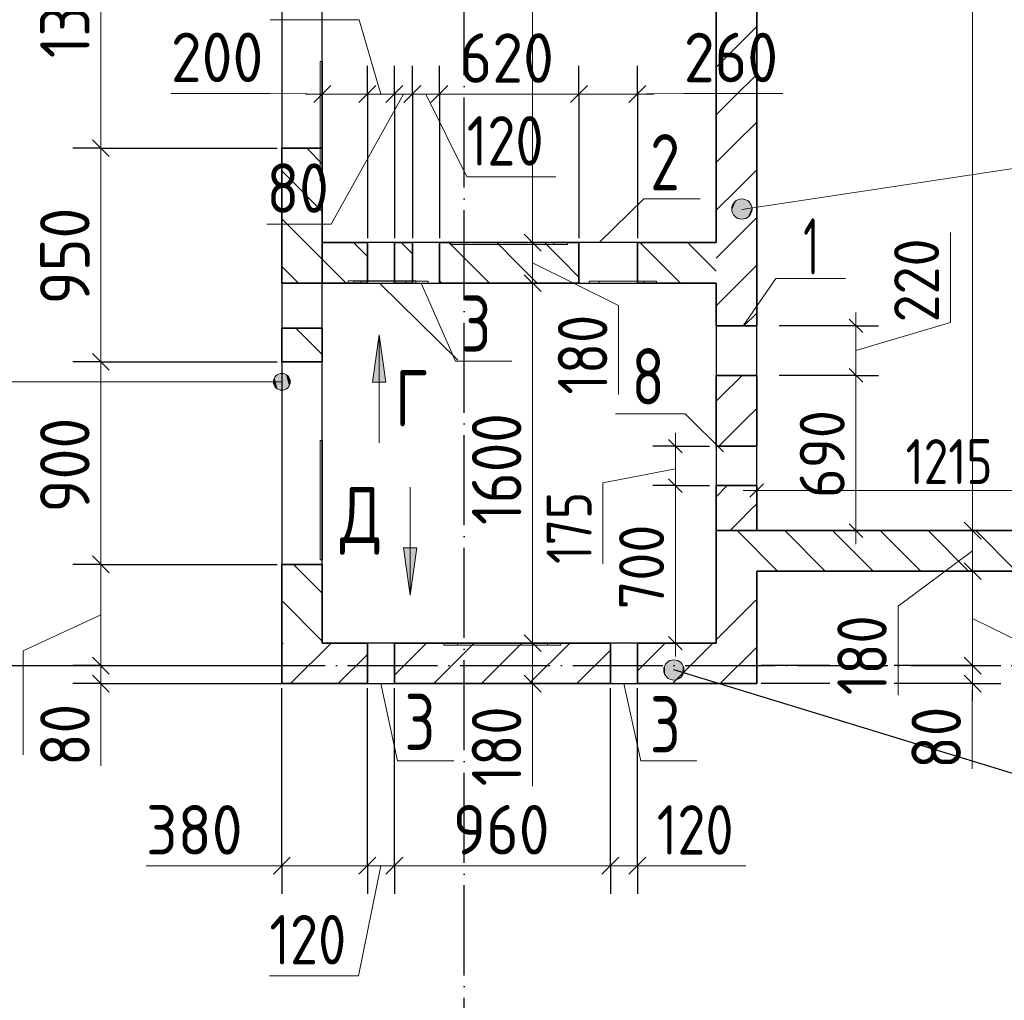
# Model space of a CAD drawing. Header units: millimetres. Extents: x -49773 to 2322955, y -3321 to 58485.
# Tile 360 of 580: x 1345240 to 1349615, y 29747 to 34105. Entities that reach past the tile are written whole.
import ezdxf

# ---------------------------------------------------------------- set-up
doc = ezdxf.new("R2010")
doc.units = ezdxf.units.MM
doc.linetypes.add('______11', pattern=[500, 400, -50, 0, -50])
doc.linetypes.add('______5', pattern=[1100, 800, -100, 100, -100])
for name, color, linetype, lineweight in [('Standard', 7, 'Continuous', 25), ('Высотная отметка (окна)', 7, 'Continuous', 13), ('Высотная отметки_ общее', 7, 'Continuous', 13), ('Макрос окна_ общее', 7, 'Continuous', 13), ('Ограждение_ 2D надпись', 7, 'Continuous', 13), ('Размерная линия_ общее', 7, 'Continuous', 13), ('Размерная линия_ общее_1', 7, 'Continuous', 13), ('Стена_ общее', 7, 'Continuous', 35), ('Стена_ Сборный элемент', 7, 'Continuous', 35), ('тонкая', 7, 'Continuous', 25), ('Фундамент (1)', 7, 'Continuous', 35)]:
    doc.layers.add(name, color=color, linetype=linetype, lineweight=lineweight)
doc.layers.add('Осевая линия_ общее', color=7, linetype='______5', lineweight=13, true_color=0xa0a0a0)
doc.styles.add('ISOCPEUR', font='txt')

msp = doc.modelspace()

# ---------------------------------------------------------------- hatches: boundary and pattern name
at = {"layer": 'Высотная отметка (окна)', "linetype": 'Continuous', "lineweight": 13, "transparency": 33554687}
for points in [[(1346372.5, 32477), (1346372.5, 32514.5), (1346367.3, 32495.8)], [(1346386, 32463.5), (1346386, 32528), (1346372.5, 32514.5)], [(1346386, 32463.5), (1346372.5, 32514.5), (1346372.5, 32477)], [(1346404.8, 32458.3), (1346404.8, 32533.3), (1346386, 32528)], [(1346404.8, 32458.3), (1346386, 32528), (1346386, 32463.5)], [(1346423.5, 32463.5), (1346423.5, 32528), (1346404.8, 32533.3)], [(1346423.5, 32463.5), (1346404.8, 32533.3), (1346404.8, 32458.3)], [(1346437, 32477), (1346437, 32514.5), (1346423.5, 32528)], [(1346437, 32477), (1346423.5, 32528), (1346423.5, 32463.5)], [(1346437, 32514.5), (1346437, 32477), (1346442.3, 32495.8)]]:
    msp.add_hatch(color=7, dxfattribs=at).paths.add_polyline_path(points)
at = {"layer": 'Высотная отметки_ общее', "linetype": 'Continuous', "lineweight": 13, "transparency": 33554687}
for points in [[(1348404.5, 33259), (1348422.9, 33300.1), (1348407.9, 33282.1)], [(1348422.9, 33300.1), (1348404.5, 33259), (1348412.6, 33237.6)], [(1348422.9, 33300.1), (1348412.6, 33237.6), (1348444.3, 33308.2)], [(1348444.3, 33308.2), (1348412.6, 33237.6), (1348430.5, 33222.7)], [(1348444.3, 33308.2), (1348430.5, 33222.7), (1348467.4, 33304.8)], [(1348467.4, 33304.8), (1348430.5, 33222.7), (1348453.7, 33219.2)], [(1348467.4, 33304.8), (1348453.7, 33219.2), (1348485.3, 33289.8)], [(1348485.3, 33289.8), (1348453.7, 33219.2), (1348475.1, 33227.3)], [(1348485.3, 33289.8), (1348475.1, 33227.3), (1348493.5, 33268.4)], [(1348493.5, 33268.4), (1348475.1, 33227.3), (1348490, 33245.3)], [(1348108, 31192.6), (1348108, 31237.6), (1348101.7, 31215.1)], [(1348108, 31237.6), (1348124.2, 31176.4), (1348124.2, 31253.8)], [(1348108, 31237.6), (1348108, 31192.6), (1348124.2, 31176.4)], [(1348124.2, 31253.8), (1348146.7, 31170.1), (1348146.7, 31260.1)], [(1348124.2, 31253.8), (1348124.2, 31176.4), (1348146.7, 31170.1)], [(1348146.7, 31260.1), (1348146.7, 31170.1), (1348169.2, 31176.4)], [(1348146.7, 31260.1), (1348169.2, 31176.4), (1348169.2, 31253.8)], [(1348169.2, 31253.8), (1348169.2, 31176.4), (1348185.4, 31192.6)], [(1348169.2, 31253.8), (1348185.4, 31192.6), (1348185.4, 31237.6)], [(1348185.4, 31237.6), (1348185.4, 31192.6), (1348191.7, 31215.1)]]:
    msp.add_hatch(color=7, dxfattribs=at).paths.add_polyline_path(points)
at = {"layer": 'Осевая линия_ общее', "linetype": 'Continuous', "lineweight": 13, "transparency": 33554687}
for points in [[(1346867.5, 32494.3), (1346837.5, 32704.3), (1346807.5, 32494.3)], [(1346944.8, 31758.1), (1346974.9, 31548.1), (1347004.9, 31758.1)]]:
    msp.add_hatch(color=7, dxfattribs=at).paths.add_polyline_path(points)

# ---------------------------------------------------------------- linework, layer by layer
at = {"layer": 'Standard', "color": 7, "linetype": 'Continuous', "lineweight": 25, "transparency": 33554687}
for p, q in [((1346404.8, 32584.5), (1346404.8, 31684.5)), ((1346584.8, 31684.5), (1346584.8, 32584.5))]:
    msp.add_line(p, q, dxfattribs=at)
at = {"layer": 'Высотная отметка (окна)', "color": 7, "linetype": 'Continuous', "lineweight": 13, "transparency": 33554687}
for p, q in [((1346404.8, 32533.3), (1346404.8, 32533.3)), ((1346404.8, 32495.8), (1342758.1, 32495.8)), ((1346367.3, 32495.8), (1346367.3, 32495.8)), ((1346442.3, 32495.8), (1346442.3, 32495.8)), ((1346404.8, 32458.3), (1346404.8, 32458.3))]:
    msp.add_line(p, q, dxfattribs=at)
msp.add_circle((1346404.8, 32495.8), 37.5, dxfattribs=at)
at = {"layer": 'Высотная отметки_ общее', "color": 7, "linetype": 'Continuous', "lineweight": 13, "transparency": 33554687}
for p, q in [((1348467.4, 33304.8), (1348467.4, 33304.8)), ((1348407.9, 33282.1), (1348407.9, 33282.1)), ((1348430.5, 33222.7), (1348430.5, 33222.7)), ((1348490, 33245.3), (1348490, 33245.3)), ((1348146.7, 31260.1), (1348146.7, 31260.1)), ((1348101.7, 31215.1), (1348101.7, 31215.1)), ((1348191.7, 31215.1), (1348191.7, 31215.1)), ((1348146.7, 31170.1), (1348146.7, 31170.1))]:
    msp.add_line(p, q, dxfattribs=at)
msp.add_lwpolyline([(1348449, 33262), (1352313.3, 33844.9), (1354581.5, 33844.9)], dxfattribs=at)
for centre in [(1348449, 33263.7), (1348146.7, 31215.1)]:
    msp.add_circle(centre, 45, dxfattribs=at)
at = {"layer": 'Макрос окна_ общее', "color": 7, "linetype": 'Continuous', "lineweight": -3, "transparency": 33554687}
for p, q in [((1346904.8, 33114.5), (1346784.8, 33114.5)), ((1347104.8, 33114.5), (1346984.8, 33114.5)), ((1347984.8, 33114.5), (1347724.8, 33114.5)), ((1346404.8, 32934.5), (1346404.8, 32884.5)), ((1346404.8, 32934.5), (1346404.8, 32884.5)), ((1346584.8, 32734.5), (1346584.8, 32934.5)), ((1346584.8, 32884.5), (1346584.8, 32934.5)), ((1346784.8, 32934.5), (1346904.8, 32934.5)), ((1346984.8, 32934.5), (1347104.8, 32934.5)), ((1347724.8, 32934.5), (1347984.8, 32934.5)), ((1346404.8, 32884.5), (1346404.8, 32734.5)), ((1348334.8, 32744.5), (1348334.8, 32524.5)), ((1348514.8, 32524.5), (1348514.8, 32744.5)), ((1348334.8, 32209.5), (1348334.8, 32034.5)), ((1348514.8, 32034.5), (1348514.8, 32209.5)), ((1346904.8, 31334.5), (1346784.8, 31334.5)), ((1347984.8, 31334.5), (1347864.8, 31334.5)), ((1346784.8, 31154.5), (1346904.8, 31154.5)), ((1347864.8, 31154.5), (1347984.8, 31154.5))]:
    msp.add_line(p, q, dxfattribs=at)
at = {"layer": 'Ограждение_ 2D надпись', "color": 7, "linetype": 'Continuous', "lineweight": 13, "transparency": 33554687}
msp.add_line((1346840.2, 32933.5), (1347187, 32592.4), dxfattribs=at)
for points in [[(1347814.8, 33114.5), (1348014, 33309.7), (1348264, 33309.7)], [(1347023.9, 32934.5), (1347176.3, 32586.9), (1347426.2, 32586.9)], [(1346844.8, 31154.5), (1346919.4, 30811.2), (1347169.4, 30811.2)], [(1347924.8, 31154.5), (1347999.4, 30811.2), (1348249.4, 30811.2)]]:
    msp.add_lwpolyline(points, dxfattribs=at)
at = {"layer": 'Осевая линия_ общее', "color": 253, "linetype": '______11', "lineweight": -3, "true_color": 0xa0a0a0, "transparency": 33554687}
for p, q in [((1347214.8, 21356.3), (1347214.8, 38034.5)), ((1334694.8, 31234.5), (1381774.8, 31234.5))]:
    msp.add_line(p, q, dxfattribs=at)
at = {"layer": 'Осевая линия_ общее', "color": 7, "linetype": 'Continuous', "lineweight": 13, "transparency": 33554687}
for p, q in [((1346837.5, 32704.3), (1346807.5, 32494.3)), ((1346837.5, 32224.3), (1346837.5, 32704.3)), ((1346837.5, 32704.3), (1346837.5, 32704.3)), ((1346837.5, 32704.3), (1346837.5, 32704.3)), ((1346837.5, 32704.3), (1346837.5, 32704.3)), ((1346867.5, 32494.3), (1346837.5, 32704.3)), ((1346807.5, 32494.3), (1346867.5, 32494.3)), ((1346837.5, 32494.3), (1346837.5, 32479.3)), ((1346974.9, 32028.1), (1346974.9, 31548.1)), ((1346974.9, 31758.1), (1346974.9, 31773.1)), ((1347004.9, 31758.1), (1346944.8, 31758.1)), ((1346944.8, 31758.1), (1346974.9, 31548.1)), ((1346974.9, 31548.1), (1347004.9, 31758.1)), ((1346974.9, 31548.1), (1346974.9, 31548.1)), ((1346974.9, 31548.1), (1346974.9, 31548.1)), ((1346974.9, 31548.1), (1346974.9, 31548.1))]:
    msp.add_line(p, q, dxfattribs=at)
for points in [[(1348455.3, 32744.5), (1348599.4, 32954.4), (1348909.4, 32954.4)], [(1348366.8, 32184.5), (1348197.1, 32354.2), (1347887.1, 32354.2)]]:
    msp.add_lwpolyline(points, dxfattribs=at)
at = {"layer": 'Размерная линия_ общее', "color": 7, "linetype": 'Continuous', "lineweight": 13, "transparency": 33554687}
for p, q in [((1349474.3, 31834.5), (1349474.3, 36734.5)), ((1347519.3, 33114.5), (1347519.3, 35774.5)), ((1345600.8, 33534.5), (1345600.8, 34884.5)), ((1346749.2, 34103.9), (1346353.2, 34103.9)), ((1346844.8, 33774.9), (1346749.2, 34103.9)), ((1346351.8, 33777.9), (1345911.8, 33777.9)), ((1346684.8, 33774.9), (1346351.8, 33777.9)), ((1346584.8, 33774.9), (1346509.8, 33774.9)), ((1346584.8, 33774.9), (1346784.8, 33774.9)), ((1346944.8, 33774.9), (1346623.7, 33196.7)), ((1346784.8, 33774.9), (1346904.8, 33774.9)), ((1346904.8, 33774.9), (1346984.8, 33774.9)), ((1346984.8, 33774.9), (1347104.8, 33774.9)), ((1347044.8, 33774.9), (1347226.7, 33406.6)), ((1347104.8, 33774.9), (1347724.8, 33774.9)), ((1347724.8, 33774.9), (1347984.8, 33774.9)), ((1347854.8, 33774.9), (1348191, 33777.2)), ((1347984.8, 33774.9), (1348059.8, 33774.9)), ((1348191, 33777.2), (1348631, 33777.2)), ((1345600.8, 32584.5), (1345600.8, 33534.5)), ((1347226.7, 33406.6), (1347622.7, 33406.6)), ((1346623.7, 33196.7), (1346337.7, 33196.7)), ((1347519.3, 32934.5), (1347519.3, 33114.5)), ((1347519.3, 33024.5), (1347901.5, 32835.2)), ((1347519.3, 31334.5), (1347519.3, 32934.5)), ((1347901.5, 32835.2), (1347901.5, 32439.2)), ((1345600.8, 31684.5), (1345600.8, 32584.5)), ((1349474.3, 31654.5), (1349474.3, 31834.5)), ((1349474.3, 31744.5), (1349143, 31499.3)), ((1345600.8, 31234.5), (1345600.8, 31684.5)), ((1349474.3, 31234.5), (1349474.3, 31654.5)), ((1349143, 31499.3), (1349143, 31103.3)), ((1345600.8, 31459.5), (1345256.1, 31300.6)), ((1349474.3, 31444.5), (1349904.6, 31231.6)), ((1347519.3, 31154.5), (1347519.3, 31334.5)), ((1345256.1, 31300.6), (1345256.1, 30838.6)), ((1347519.3, 31244.5), (1347519.1, 31094.2)), ((1345600.8, 31154.5), (1345600.8, 31234.5)), ((1345600.8, 31194.5), (1345601.4, 31074.6)), ((1349474.3, 31194.5), (1349472.6, 31062.1)), ((1349474.3, 31154.5), (1349474.3, 31234.5)), ((1345600.8, 31154.5), (1345600.8, 31079.5)), ((1347519.3, 31154.5), (1347519.3, 31079.5)), ((1349474.3, 31154.5), (1349474.3, 31079.5)), ((1345601.4, 31074.6), (1345601.4, 30788.6)), ((1347519.1, 31094.2), (1347519.1, 30698.2)), ((1349472.6, 31062.1), (1349472.6, 30776.1)), ((1346241.4, 30344.6), (1345801.4, 30344.6)), ((1346594.8, 30345.1), (1346241.4, 30344.6)), ((1346404.8, 30345.1), (1346329.8, 30345.1)), ((1346404.8, 30345.1), (1346784.8, 30345.1)), ((1346844.8, 30345.1), (1346745.8, 29856.3)), ((1346784.8, 30345.1), (1346904.8, 30345.1)), ((1346904.8, 30345.1), (1347864.8, 30345.1)), ((1347864.8, 30345.1), (1347984.8, 30345.1)), ((1347924.8, 30345.1), (1348070.9, 30344.4)), ((1347984.8, 30345.1), (1348059.8, 30345.1)), ((1348070.9, 30344.4), (1348466.9, 30344.4)), ((1346745.8, 29856.3), (1346349.8, 29856.3))]:
    msp.add_line(p, q, dxfattribs=at)
at = {"layer": 'Размерная линия_ общее', "color": 253, "linetype": 'Continuous', "lineweight": -3, "true_color": 0xa0a0a0, "transparency": 33554687}
for p, q in [((1346584.8, 33774.9), (1346584.8, 33899.8)), ((1346784.8, 33774.9), (1346784.8, 33899.8)), ((1346904.8, 33774.9), (1346904.8, 33899.8)), ((1346984.8, 33774.9), (1346984.8, 33899.8)), ((1347104.8, 33774.9), (1347104.8, 33899.8)), ((1347724.8, 33774.9), (1347724.8, 33899.8)), ((1347984.8, 33774.9), (1347984.8, 33899.8)), ((1346584.8, 33774.9), (1346584.8, 33649.8)), ((1346784.8, 33774.9), (1346784.8, 33649.8)), ((1346904.8, 33774.9), (1346904.8, 33649.8)), ((1346984.8, 33774.9), (1346984.8, 33649.8)), ((1347104.8, 33774.9), (1347104.8, 33649.8)), ((1347724.8, 33774.9), (1347724.8, 33649.8)), ((1347724.8, 33774.9), (1347724.8, 33134.5)), ((1347984.8, 33774.9), (1347984.8, 33649.8)), ((1347984.8, 33774.9), (1347984.8, 33134.5)), ((1345600.8, 33534.5), (1345475.8, 33534.5)), ((1345600.8, 33534.5), (1345725.8, 33534.5)), ((1345600.8, 33534.5), (1346384.8, 33534.5)), ((1346584.8, 33213.7), (1346584.8, 33134.5)), ((1347519.3, 33114.5), (1347394.3, 33114.5)), ((1347519.3, 33114.5), (1347515.2, 33114.5)), ((1347519.3, 33114.5), (1347644.3, 33114.5)), ((1347519.3, 32934.5), (1347394.3, 32934.5)), ((1347519.3, 32934.5), (1347515.2, 32934.5)), ((1347519.3, 32934.5), (1347644.3, 32934.5)), ((1345600.8, 32584.5), (1345475.8, 32584.5)), ((1345600.8, 32584.5), (1345725.8, 32584.5)), ((1345600.8, 32584.5), (1346384.8, 32584.5)), ((1349474.3, 31834.5), (1349349.3, 31834.5)), ((1349474.3, 31834.5), (1349599.3, 31834.5)), ((1345600.8, 31684.5), (1345475.8, 31684.5)), ((1345600.8, 31684.5), (1345725.8, 31684.5)), ((1345600.8, 31684.5), (1346384.8, 31684.5)), ((1349474.3, 31654.5), (1349349.3, 31654.5)), ((1349474.3, 31654.5), (1349599.3, 31654.5)), ((1347519.3, 31334.5), (1347394.3, 31334.5)), ((1347519.3, 31334.5), (1347515.2, 31334.5)), ((1347519.3, 31334.5), (1347644.3, 31334.5)), ((1345600.8, 31234.5), (1345475.8, 31234.5)), ((1345600.8, 31234.5), (1345725.8, 31234.5)), ((1345600.8, 31234.5), (1346434.8, 31234.5)), ((1348840, 31234.5), (1348534.8, 31234.5)), ((1349474.3, 31234.5), (1349349.3, 31234.5)), ((1349474.3, 31234.5), (1349599.3, 31234.5)), ((1345600.8, 31154.5), (1345475.8, 31154.5)), ((1345600.8, 31154.5), (1345725.8, 31154.5)), ((1345600.8, 31154.5), (1346434.8, 31154.5)), ((1347519.3, 31154.5), (1347394.3, 31154.5)), ((1347519.3, 31154.5), (1347515.2, 31154.5)), ((1347519.3, 31154.5), (1347644.3, 31154.5)), ((1348840, 31154.5), (1348534.8, 31154.5)), ((1349474.3, 31154.5), (1349349.3, 31154.5)), ((1349474.3, 31154.5), (1349599.3, 31154.5)), ((1346404.8, 30345.1), (1346404.8, 30470.1)), ((1346784.8, 30345.1), (1346784.8, 30470.1)), ((1346904.8, 30345.1), (1346904.8, 30470.1)), ((1347864.8, 30345.1), (1347864.8, 30470.1)), ((1347984.8, 30345.1), (1347984.8, 30470.1)), ((1346404.8, 30345.1), (1346404.8, 30220.1)), ((1346784.8, 30345.1), (1346784.8, 30220.1)), ((1346904.8, 30345.1), (1346904.8, 30220.1)), ((1347864.8, 30345.1), (1347864.8, 30220.1)), ((1347984.8, 30345.1), (1347984.8, 30220.1))]:
    msp.add_line(p, q, dxfattribs=at)
at = {"layer": 'Размерная линия_ общее', "color": 7, "linetype": 'Continuous', "lineweight": 25, "transparency": 33554687}
for p, q in [((1346547.3, 33737.4), (1346622.3, 33812.3)), ((1346747.3, 33737.4), (1346822.3, 33812.3)), ((1346867.3, 33737.4), (1346942.3, 33812.3)), ((1346947.3, 33737.4), (1347022.3, 33812.3)), ((1347067.3, 33737.4), (1347142.3, 33812.3)), ((1347687.3, 33737.4), (1347762.3, 33812.3)), ((1347947.3, 33737.4), (1348022.3, 33812.3)), ((1345638.3, 33497), (1345563.3, 33572)), ((1347556.8, 33077), (1347481.8, 33152)), ((1347556.8, 32897), (1347481.8, 32972)), ((1345638.3, 32547), (1345563.3, 32622)), ((1349511.8, 31797), (1349436.8, 31872)), ((1345638.3, 31647), (1345563.3, 31722)), ((1349511.8, 31617), (1349436.8, 31692)), ((1347556.8, 31297), (1347481.8, 31372)), ((1345638.3, 31197), (1345563.3, 31272)), ((1349511.8, 31197), (1349436.8, 31272)), ((1345638.3, 31117), (1345563.3, 31192)), ((1347556.8, 31117), (1347481.8, 31192)), ((1349511.8, 31117), (1349436.8, 31192)), ((1346367.3, 30307.6), (1346442.3, 30382.6)), ((1346747.3, 30307.6), (1346822.3, 30382.6)), ((1346867.3, 30307.6), (1346942.3, 30382.6)), ((1347827.3, 30307.6), (1347902.3, 30382.6)), ((1347947.3, 30307.6), (1348022.3, 30382.6))]:
    msp.add_line(p, q, dxfattribs=at)
at = {"layer": 'Размерная линия_ общее', "color": 253, "linetype": 'Continuous', "lineweight": -3, "true_color": 0xa0a0a0, "transparency": 33554687}
for points in [[(1346584.8, 33774.9), (1346584.8, 33595.5), (1346584.8, 33595.5), (1346584.8, 33499.7)], [(1346784.8, 33774.9), (1346784.8, 33539), (1346784.8, 33539), (1346784.8, 33134.5)], [(1346904.8, 33774.9), (1346904.8, 33505.2), (1346904.8, 33505.2), (1346904.8, 33134.5)], [(1346984.8, 33774.9), (1346984.8, 33482.6), (1346984.8, 33482.6), (1346984.8, 33134.5)], [(1347104.8, 33774.9), (1347104.8, 33448.7), (1347104.8, 33448.7), (1347104.8, 33134.5)], [(1349474.3, 31834.5), (1349456.3, 31834.5), (1349456.3, 31834.5), (1349456.1, 31834.5), (1349456.1, 31834.5), (1348334.8, 31834.5)], [(1349474.3, 31654.5), (1349456.2, 31654.5), (1349456.2, 31654.5), (1349456, 31654.5), (1349456, 31654.5), (1348534.8, 31654.5)], [(1349474.3, 31234.5), (1349455.9, 31234.5), (1349455.9, 31234.5), (1349455.8, 31234.5), (1349455.8, 31234.5), (1349126, 31234.5)], [(1349474.3, 31154.5), (1349455.8, 31154.5), (1349455.8, 31154.5), (1349455.8, 31154.5), (1349455.8, 31154.5), (1349126, 31154.5)], [(1346404.8, 30345.1), (1346404.8, 30361.5), (1346404.8, 30361.5), (1346404.8, 30361.8), (1346404.8, 30361.8), (1346404.8, 30532.2), (1346404.8, 30532.2), (1346404.8, 31134.5)], [(1346784.8, 30345.1), (1346784.8, 30361.5), (1346784.8, 30361.5), (1346784.8, 30362), (1346784.8, 30362), (1346784.8, 30634.1), (1346784.8, 30634.1), (1346784.8, 31134.5)], [(1346904.8, 30345.1), (1346904.8, 30361.5), (1346904.8, 30361.5), (1346904.8, 30362), (1346904.8, 30362), (1346904.8, 30666.3), (1346904.8, 30666.3), (1346904.8, 31134.5)], [(1347864.8, 30345.1), (1347864.8, 30361.4), (1347864.8, 30361.4), (1347864.8, 30923.7), (1347864.8, 30923.7), (1347864.8, 31134.5)], [(1347984.8, 30345.1), (1347984.8, 30361.4), (1347984.8, 30361.4), (1347984.8, 30955.9), (1347984.8, 30955.9), (1347984.8, 31134.5)]]:
    msp.add_lwpolyline(points, dxfattribs=at)
at = {"layer": 'Размерная линия_ общее_1', "color": 7, "linetype": 'Continuous', "lineweight": 13, "transparency": 33554687}
for p, q in [((1349375.4, 32759.7), (1349375.4, 33159.7)), ((1348955.8, 32744.5), (1348955.8, 32804.5)), ((1348955.8, 32634.5), (1349375.4, 32759.7)), ((1348955.8, 32524.5), (1348955.8, 32744.5)), ((1348153.4, 32209.5), (1348153.4, 32269.5)), ((1348153.4, 32034.5), (1348153.4, 32209.5)), ((1348153.4, 32109.5), (1347831.2, 32046.4)), ((1347831.2, 32046.4), (1347831.2, 31686.4)), ((1348514.8, 32012.7), (1348454.8, 32012.7)), ((1348514.8, 32012.7), (1349729.8, 32012.7)), ((1348955.8, 31834.5), (1348955.8, 31774.5)), ((1348153.4, 31334.5), (1348153.4, 31274.5))]:
    msp.add_line(p, q, dxfattribs=at)
at = {"layer": 'Размерная линия_ общее_1', "color": 7, "linetype": 'Continuous', "lineweight": 25, "transparency": 33554687}
for p, q in [((1348985.8, 32714.5), (1348925.8, 32774.5)), ((1348985.8, 32494.5), (1348925.8, 32554.5)), ((1348183.4, 32179.5), (1348123.4, 32239.5)), ((1348183.4, 32004.5), (1348123.4, 32064.5)), ((1348484.8, 31982.7), (1348544.8, 32042.7)), ((1348985.8, 31804.5), (1348925.8, 31864.5)), ((1348183.4, 31304.5), (1348123.4, 31364.5))]:
    msp.add_line(p, q, dxfattribs=at)
at = {"layer": 'Размерная линия_ общее_1', "color": 253, "linetype": 'Continuous', "lineweight": -3, "true_color": 0xa0a0a0, "transparency": 33554687}
for p, q in [((1348955.8, 32744.5), (1348614.8, 32744.5)), ((1348955.8, 32744.5), (1348855.8, 32744.5)), ((1348955.8, 32744.5), (1349055.8, 32744.5)), ((1348955.8, 32524.5), (1348614.8, 32524.5)), ((1348955.8, 32524.5), (1348855.8, 32524.5)), ((1348955.8, 32524.5), (1349055.8, 32524.5)), ((1348153.4, 32209.5), (1348053.4, 32209.5)), ((1348153.4, 32209.5), (1348253.4, 32209.5)), ((1348153.4, 32209.5), (1348304.8, 32209.5)), ((1348514.8, 32012.7), (1348514.8, 32112.7)), ((1348153.4, 32034.5), (1348053.4, 32034.5)), ((1348153.4, 32034.5), (1348253.4, 32034.5)), ((1348153.4, 32034.5), (1348304.8, 32034.5)), ((1348514.8, 32012.7), (1348514.8, 31912.7)), ((1348514.8, 32012.7), (1348514.8, 31864.5)), ((1348955.8, 31834.5), (1348614.8, 31834.5)), ((1348955.8, 31834.5), (1348855.8, 31834.5)), ((1348955.8, 31834.5), (1349055.8, 31834.5)), ((1348153.4, 31334.5), (1348053.4, 31334.5)), ((1348153.4, 31334.5), (1348253.4, 31334.5)), ((1348153.4, 31334.5), (1348304.8, 31334.5))]:
    msp.add_line(p, q, dxfattribs=at)
at = {"layer": 'Размерная линия_ общее_1', "color": 7, "linetype": 'Continuous', "lineweight": 13, "transparency": 33554687}
for points in [[(1348955.8, 31834.5), (1348955.8, 31889.5), (1348955.8, 31889.5), (1348955.8, 31953.9), (1348955.8, 31953.9), (1348955.8, 32524.5)], [(1348153.4, 31334.5), (1348153.4, 31394.8), (1348153.4, 31394.8), (1348153.4, 32034.5)]]:
    msp.add_lwpolyline(points, dxfattribs=at)
at = {"layer": 'Стена_ общее', "color": 7, "linetype": 'Continuous', "lineweight": 35, "transparency": 33554687}
for p, q in [((1348334.8, 35264.5), (1348334.8, 33114.5)), ((1348514.8, 32744.5), (1348514.8, 35264.5)), ((1346404.8, 33534.5), (1346584.8, 33534.5)), ((1346404.8, 33534.5), (1346404.8, 32934.5)), ((1346584.8, 33114.5), (1346584.8, 33534.5)), ((1346784.8, 33114.5), (1346584.8, 33114.5)), ((1346584.8, 33114.5), (1346584.8, 32934.5)), ((1346784.8, 33114.5), (1346784.8, 32934.5)), ((1346904.8, 32934.5), (1346904.8, 33114.5)), ((1346984.8, 33114.5), (1346904.8, 33114.5)), ((1346984.8, 33114.5), (1346984.8, 32934.5)), ((1347104.8, 32934.5), (1347104.8, 33114.5)), ((1347724.8, 33114.5), (1347104.8, 33114.5)), ((1347724.8, 33114.5), (1347724.8, 32934.5)), ((1347984.8, 32934.5), (1347984.8, 33114.5)), ((1348334.8, 33114.5), (1347984.8, 33114.5)), ((1346404.8, 32934.5), (1346584.8, 32934.5)), ((1346584.8, 32934.5), (1346784.8, 32934.5)), ((1346904.8, 32934.5), (1346984.8, 32934.5)), ((1347104.8, 32934.5), (1347724.8, 32934.5)), ((1347984.8, 32934.5), (1348334.8, 32934.5)), ((1348334.8, 32934.5), (1348334.8, 32744.5)), ((1346404.8, 32734.5), (1346584.8, 32734.5)), ((1346404.8, 32734.5), (1346404.8, 32584.5)), ((1346584.8, 32584.5), (1346584.8, 32734.5)), ((1348514.8, 32744.5), (1348334.8, 32744.5)), ((1346584.8, 32584.5), (1346404.8, 32584.5)), ((1348334.8, 32524.5), (1348514.8, 32524.5)), ((1348334.8, 32524.5), (1348334.8, 32209.5)), ((1348514.8, 32209.5), (1348514.8, 32524.5)), ((1348514.8, 32209.5), (1348334.8, 32209.5)), ((1348334.8, 32034.5), (1348514.8, 32034.5)), ((1348334.8, 32034.5), (1348334.8, 31334.5)), ((1348514.8, 31834.5), (1348514.8, 32034.5)), ((1349709.8, 31834.5), (1348334.8, 31834.5)), ((1346404.8, 31684.5), (1346584.8, 31684.5)), ((1346404.8, 31684.5), (1346404.8, 31334.5)), ((1346584.8, 31334.5), (1346584.8, 31684.5)), ((1348514.8, 31654.5), (1351044.8, 31654.5)), ((1348514.8, 31334.5), (1348514.8, 31654.5)), ((1346404.8, 31334.5), (1346404.8, 31154.5)), ((1346784.8, 31334.5), (1346584.8, 31334.5)), ((1346784.8, 31334.5), (1346784.8, 31154.5)), ((1346904.8, 31154.5), (1346904.8, 31334.5)), ((1347864.8, 31334.5), (1346904.8, 31334.5)), ((1347864.8, 31334.5), (1347864.8, 31154.5)), ((1347984.8, 31154.5), (1347984.8, 31334.5)), ((1348334.8, 31334.5), (1347984.8, 31334.5)), ((1348514.8, 31154.5), (1348514.8, 31334.5)), ((1346404.8, 31154.5), (1346784.8, 31154.5)), ((1346904.8, 31154.5), (1347864.8, 31154.5)), ((1347984.8, 31154.5), (1348514.8, 31154.5))]:
    msp.add_line(p, q, dxfattribs=at)
at = {"layer": 'Стена_ общее', "color": 7, "linetype": 'Continuous', "lineweight": 25, "transparency": 33554687}
for p, q in [((1346404.8, 34884.5), (1346404.8, 33534.5)), ((1346584.8, 33534.5), (1346584.8, 34884.5))]:
    msp.add_line(p, q, dxfattribs=at)
at = {"layer": 'Стена_ общее', "color": 253, "linetype": '______5', "lineweight": 18, "true_color": 0xababab, "transparency": 33554687}
for p, q in [((1346784.8, 33052.9), (1346723.2, 33114.5)), ((1346404.8, 33008.7), (1346478.9, 32934.5)), ((1348334.8, 31985.2), (1348384.1, 32034.5)), ((1348607.4, 31654.5), (1348427.4, 31834.5)), ((1349031.7, 31654.5), (1348851.7, 31834.5)), ((1349456, 31654.5), (1349276, 31834.5)), ((1346404.8, 31328), (1346411.3, 31334.5)), ((1346655.6, 31154.5), (1346784.8, 31283.8)), ((1348352.6, 31154.5), (1348514.8, 31316.7))]:
    msp.add_line(p, q, dxfattribs=at)
at = {"layer": 'Стена_ общее', "color": 253, "linetype": '______11', "lineweight": 18, "true_color": 0xababab, "transparency": 33554687}
for p, q in [((1347115.3, 32934.5), (1347104.8, 32945.1)), ((1348457.7, 32744.5), (1348514.8, 32801.6)), ((1346466.8, 32734.5), (1346584.8, 32616.5)), ((1348819.6, 31654.5), (1348639.6, 31834.5)), ((1349243.8, 31654.5), (1349063.8, 31834.5)), ((1349668.1, 31654.5), (1349488.1, 31834.5)), ((1346443.4, 31154.5), (1346623.4, 31334.5)), ((1347716.2, 31154.5), (1347864.8, 31303.1))]:
    msp.add_line(p, q, dxfattribs=at)
for points in [[(1348334.8, 33894.4), (1348334.8, 33894.4), (1348401.7, 33961.3), (1348401.7, 33961.3), (1348514.8, 34074.4)], [(1348334.8, 33470.2), (1348334.8, 33470.2), (1348419.2, 33554.6), (1348419.2, 33554.6), (1348514.8, 33650.2)], [(1346515.3, 33534.5), (1346584.8, 33465), (1346584.8, 33465)], [(1346404.8, 33220.8), (1346584.8, 33040.8), (1346584.8, 33040.8)], [(1348334.8, 33045.9), (1348334.8, 33045.9), (1348436.7, 33147.8), (1348436.7, 33147.8), (1348514.8, 33225.9)], [(1346984.8, 33065), (1346950.7, 33099.2), (1346950.7, 33099.2), (1346935.3, 33114.5)], [(1347539.6, 32934.5), (1347450.5, 33023.6), (1347450.5, 33023.6), (1347359.6, 33114.5), (1347359.6, 33114.5)], [(1348334.8, 32987.8), (1348219.9, 33102.7), (1348219.9, 33102.7), (1348208.1, 33114.5)], [(1346691.1, 32934.5), (1346681.1, 32944.4), (1346681.1, 32944.4), (1346658.1, 32967.5), (1346658.1, 32967.5), (1346584.8, 33040.8)], [(1348347, 32209.5), (1348377.8, 32240.3), (1348377.8, 32240.3), (1348471.7, 32334.3), (1348471.7, 32334.3), (1348514.8, 32377.4)], [(1348396.2, 31834.5), (1348433.5, 31871.8), (1348433.5, 31871.8), (1348489.3, 31927.6), (1348489.3, 31927.6), (1348514.8, 31953.1)], [(1346404.8, 31523.7), (1346583.3, 31345.3), (1346583.3, 31345.3), (1346584.8, 31343.7)], [(1348334.8, 31348.8), (1348489.3, 31503.3), (1348489.3, 31503.3), (1348506.8, 31520.8), (1348506.8, 31520.8), (1348514.8, 31528.8)], [(1346904.8, 31191.6), (1347047.7, 31334.5), (1347047.7, 31334.5)], [(1347292, 31154.5), (1347472, 31334.5), (1347472, 31334.5)], [(1348140.5, 31154.5), (1348320.5, 31334.5), (1348320.5, 31334.5), (1348320.5, 31334.5), (1348320.5, 31334.5)]]:
    msp.add_lwpolyline(points, dxfattribs=at)
at = {"layer": 'Стена_ общее', "color": 253, "linetype": '______5', "lineweight": 18, "true_color": 0xababab, "transparency": 33554687}
for points in [[(1348334.8, 33682.3), (1348334.8, 33682.3), (1348410.4, 33757.9), (1348410.4, 33757.9), (1348514.8, 33862.3)], [(1346404.8, 33432.9), (1346584.8, 33252.9), (1346584.8, 33252.9)], [(1348334.8, 33258), (1348334.8, 33258), (1348428, 33351.2), (1348428, 33351.2), (1348514.8, 33438)], [(1347327.5, 32934.5), (1347258.2, 33003.8), (1347258.2, 33003.8), (1347147.4, 33114.5), (1347147.4, 33114.5)], [(1347724.8, 32961.4), (1347642.9, 33043.4), (1347642.9, 33043.4), (1347571.7, 33114.5), (1347571.7, 33114.5)], [(1348176, 32934.5), (1348027.6, 33082.9), (1348027.6, 33082.9), (1347996, 33114.5)], [(1348334.8, 32833.8), (1348334.8, 32833.8), (1348445.5, 32944.4), (1348445.5, 32944.4), (1348514.8, 33013.8)], [(1348334.8, 32409.5), (1348349.9, 32424.6), (1348349.9, 32424.6), (1348449.8, 32524.5)], [(1346456.1, 31684.5), (1346547.6, 31593.1), (1346547.6, 31593.1), (1346584.8, 31555.9)], [(1347079.8, 31154.5), (1347259.8, 31334.5), (1347259.8, 31334.5)], [(1347504.1, 31154.5), (1347684.1, 31334.5), (1347684.1, 31334.5)], [(1347984.8, 31211), (1348108.4, 31334.5), (1348108.4, 31334.5), (1348108.4, 31334.5), (1348108.4, 31334.5)]]:
    msp.add_lwpolyline(points, dxfattribs=at)
at = {"layer": 'Стена_ Сборный элемент', "color": 7, "linetype": 'Continuous', "lineweight": 13, "transparency": 33554687}
for p, q in [((1346575.8, 33389.5), (1346575.8, 33919.5)), ((1346575.8, 33919.5), (1346575.8, 33919.5)), ((1346575.8, 33919.5), (1346575.8, 33389.5)), ((1346585.8, 33919.5), (1346575.8, 33919.5)), ((1346585.8, 33919.5), (1346575.8, 33919.5)), ((1346585.8, 33389.5), (1346585.8, 33919.5)), ((1346585.8, 33919.5), (1346585.8, 33919.5)), ((1346585.8, 33919.5), (1346585.8, 33389.5)), ((1346575.8, 33389.5), (1346575.8, 33389.5)), ((1346585.8, 33389.5), (1346575.8, 33389.5)), ((1346585.8, 33389.5), (1346575.8, 33389.5)), ((1346585.8, 33389.5), (1346585.8, 33389.5)), ((1347154.8, 33115.5), (1347674.8, 33115.5)), ((1347674.8, 33115.5), (1347154.8, 33115.5)), ((1347154.8, 33115.5), (1347154.8, 33115.5)), ((1347154.8, 33105.5), (1347154.8, 33115.5)), ((1347154.8, 33105.5), (1347154.8, 33115.5)), ((1347674.8, 33105.5), (1347154.8, 33105.5)), ((1347154.8, 33105.5), (1347154.8, 33105.5)), ((1347154.8, 33105.5), (1347674.8, 33105.5)), ((1347614.8, 33115.5), (1347214.8, 33115.5)), ((1347214.8, 33115.5), (1347214.8, 33115.5)), ((1347214.8, 33115.5), (1347614.8, 33115.5)), ((1347214.8, 33105.5), (1347214.8, 33115.5)), ((1347214.8, 33105.5), (1347214.8, 33115.5)), ((1347614.8, 33115.5), (1347214.8, 33115.5)), ((1347214.8, 33115.5), (1347214.8, 33115.5)), ((1347214.8, 33115.5), (1347614.8, 33115.5)), ((1347214.8, 33105.5), (1347214.8, 33115.5)), ((1347214.8, 33105.5), (1347214.8, 33115.5)), ((1347614.8, 33105.5), (1347214.8, 33105.5)), ((1347214.8, 33105.5), (1347214.8, 33105.5)), ((1347214.8, 33105.5), (1347614.8, 33105.5)), ((1347614.8, 33105.5), (1347214.8, 33105.5)), ((1347214.8, 33105.5), (1347214.8, 33105.5)), ((1347214.8, 33105.5), (1347614.8, 33105.5)), ((1347614.8, 33115.5), (1347614.8, 33115.5)), ((1347614.8, 33105.5), (1347614.8, 33115.5)), ((1347614.8, 33105.5), (1347614.8, 33115.5)), ((1347614.8, 33115.5), (1347614.8, 33115.5)), ((1347614.8, 33105.5), (1347614.8, 33115.5)), ((1347614.8, 33105.5), (1347614.8, 33115.5)), ((1347614.8, 33105.5), (1347614.8, 33105.5)), ((1347614.8, 33105.5), (1347614.8, 33105.5)), ((1347674.8, 33115.5), (1347674.8, 33115.5)), ((1347674.8, 33105.5), (1347674.8, 33115.5)), ((1347674.8, 33105.5), (1347674.8, 33115.5)), ((1347674.8, 33105.5), (1347674.8, 33105.5)), ((1346699.8, 32944.5), (1346999.8, 32944.5)), ((1346999.8, 32944.5), (1346699.8, 32944.5)), ((1346699.8, 32944.5), (1346699.8, 32944.5)), ((1346699.8, 32934.5), (1346699.8, 32944.5)), ((1346699.8, 32934.5), (1346699.8, 32944.5)), ((1347054.8, 32943.5), (1346724.8, 32943.5)), ((1346724.8, 32943.5), (1346724.8, 32943.5)), ((1346724.8, 32943.5), (1347054.8, 32943.5)), ((1346724.8, 32933.5), (1346724.8, 32943.5)), ((1346724.8, 32933.5), (1346724.8, 32943.5)), ((1346755.3, 32943.5), (1346955.3, 32943.5)), ((1346955.3, 32943.5), (1346755.3, 32943.5)), ((1346755.3, 32943.5), (1346755.3, 32943.5)), ((1346755.3, 32933.5), (1346755.3, 32943.5)), ((1346755.3, 32933.5), (1346755.3, 32943.5)), ((1346955.3, 32943.5), (1346955.3, 32943.5)), ((1346955.3, 32933.5), (1346955.3, 32943.5)), ((1346955.3, 32933.5), (1346955.3, 32943.5)), ((1346999.8, 32944.5), (1346999.8, 32944.5)), ((1346999.8, 32934.5), (1346999.8, 32944.5)), ((1346999.8, 32934.5), (1346999.8, 32944.5)), ((1347054.8, 32943.5), (1347054.8, 32943.5)), ((1347054.8, 32933.5), (1347054.8, 32943.5)), ((1347054.8, 32933.5), (1347054.8, 32943.5)), ((1348069.8, 32943.5), (1347769.8, 32943.5)), ((1347769.8, 32943.5), (1347769.8, 32943.5)), ((1347769.8, 32943.5), (1348069.8, 32943.5)), ((1347769.8, 32933.5), (1347769.8, 32943.5)), ((1347769.8, 32933.5), (1347769.8, 32943.5)), ((1348014.3, 32943.5), (1347814.3, 32943.5)), ((1347814.3, 32943.5), (1347814.3, 32943.5)), ((1347814.3, 32943.5), (1348014.3, 32943.5)), ((1347814.3, 32933.5), (1347814.3, 32943.5)), ((1347814.3, 32933.5), (1347814.3, 32943.5)), ((1348014.3, 32943.5), (1348014.3, 32943.5)), ((1348014.3, 32933.5), (1348014.3, 32943.5)), ((1348014.3, 32933.5), (1348014.3, 32943.5)), ((1348069.8, 32943.5), (1348069.8, 32943.5)), ((1348069.8, 32933.5), (1348069.8, 32943.5)), ((1348069.8, 32933.5), (1348069.8, 32943.5)), ((1346699.8, 32934.5), (1346999.8, 32934.5)), ((1346999.8, 32934.5), (1346699.8, 32934.5)), ((1346699.8, 32934.5), (1346699.8, 32934.5)), ((1347054.8, 32933.5), (1346724.8, 32933.5)), ((1346724.8, 32933.5), (1346724.8, 32933.5)), ((1346724.8, 32933.5), (1347054.8, 32933.5)), ((1346755.3, 32933.5), (1346955.3, 32933.5)), ((1346955.3, 32933.5), (1346755.3, 32933.5)), ((1346755.3, 32933.5), (1346755.3, 32933.5)), ((1346955.3, 32933.5), (1346955.3, 32933.5)), ((1346999.8, 32934.5), (1346999.8, 32934.5)), ((1347054.8, 32933.5), (1347054.8, 32933.5)), ((1348069.8, 32933.5), (1347769.8, 32933.5)), ((1347769.8, 32933.5), (1347769.8, 32933.5)), ((1347769.8, 32933.5), (1348069.8, 32933.5)), ((1348014.3, 32933.5), (1347814.3, 32933.5)), ((1347814.3, 32933.5), (1347814.3, 32933.5)), ((1347814.3, 32933.5), (1348014.3, 32933.5)), ((1348014.3, 32933.5), (1348014.3, 32933.5)), ((1348069.8, 32933.5), (1348069.8, 32933.5)), ((1346575.8, 31704.5), (1346575.8, 32234.5)), ((1346575.8, 32234.5), (1346575.8, 32234.5)), ((1346575.8, 32234.5), (1346575.8, 31704.5)), ((1346585.8, 32234.5), (1346575.8, 32234.5)), ((1346585.8, 32234.5), (1346575.8, 32234.5)), ((1346585.8, 31704.5), (1346585.8, 32234.5)), ((1346585.8, 32234.5), (1346585.8, 32234.5)), ((1346585.8, 32234.5), (1346585.8, 31704.5)), ((1346575.8, 31704.5), (1346575.8, 31704.5)), ((1346585.8, 31704.5), (1346575.8, 31704.5)), ((1346585.8, 31704.5), (1346575.8, 31704.5)), ((1346585.8, 31704.5), (1346585.8, 31704.5)), ((1347644.8, 31335.5), (1347124.8, 31335.5)), ((1347124.8, 31335.5), (1347124.8, 31335.5)), ((1347124.8, 31335.5), (1347644.8, 31335.5)), ((1347124.8, 31325.5), (1347124.8, 31335.5)), ((1347124.8, 31325.5), (1347124.8, 31335.5)), ((1347644.8, 31325.5), (1347124.8, 31325.5)), ((1347124.8, 31325.5), (1347124.8, 31325.5)), ((1347124.8, 31325.5), (1347644.8, 31325.5)), ((1347584.8, 31335.5), (1347184.8, 31335.5)), ((1347184.8, 31335.5), (1347184.8, 31335.5)), ((1347184.8, 31335.5), (1347584.8, 31335.5)), ((1347184.8, 31325.5), (1347184.8, 31335.5)), ((1347184.8, 31325.5), (1347184.8, 31335.5)), ((1347584.8, 31335.5), (1347184.8, 31335.5)), ((1347184.8, 31335.5), (1347184.8, 31335.5)), ((1347184.8, 31335.5), (1347584.8, 31335.5)), ((1347184.8, 31325.5), (1347184.8, 31335.5)), ((1347184.8, 31325.5), (1347184.8, 31335.5)), ((1347584.8, 31325.5), (1347184.8, 31325.5)), ((1347184.8, 31325.5), (1347184.8, 31325.5)), ((1347184.8, 31325.5), (1347584.8, 31325.5)), ((1347584.8, 31325.5), (1347184.8, 31325.5)), ((1347184.8, 31325.5), (1347184.8, 31325.5)), ((1347184.8, 31325.5), (1347584.8, 31325.5)), ((1347584.8, 31335.5), (1347584.8, 31335.5)), ((1347584.8, 31325.5), (1347584.8, 31335.5)), ((1347584.8, 31325.5), (1347584.8, 31335.5)), ((1347584.8, 31335.5), (1347584.8, 31335.5)), ((1347584.8, 31325.5), (1347584.8, 31335.5)), ((1347584.8, 31325.5), (1347584.8, 31335.5)), ((1347584.8, 31325.5), (1347584.8, 31325.5)), ((1347584.8, 31325.5), (1347584.8, 31325.5)), ((1347644.8, 31335.5), (1347644.8, 31335.5)), ((1347644.8, 31325.5), (1347644.8, 31335.5)), ((1347644.8, 31325.5), (1347644.8, 31335.5)), ((1347644.8, 31325.5), (1347644.8, 31325.5))]:
    msp.add_line(p, q, dxfattribs=at)
at = {"layer": 'тонкая'}
msp.add_line((1351535.4, 30178.9), (1348146.7, 31215.1), dxfattribs=at)

# ---------------------------------------------------------------- texts
at = {"layer": 'Standard', "color": 7, "linetype": 'Continuous', "lineweight": 25, "transparency": 33554687, "char_height": 250, "attachment_point": 7, "style": 'ISOCPEUR'}
for s, insert, width in [('\\W0.78;Г', (1346908.4, 32298.2), 272.013), ('\\W0.82;Д', (1346662.9, 31727.3), 327.211)]:
    msp.add_mtext(s, dxfattribs=dict(at, insert=insert, width=width))
at = {"layer": 'Ограждение_ 2D надпись', "color": 7, "linetype": 'Continuous', "lineweight": 25, "transparency": 33554687, "insert": (1347198.6, 32629.5), "char_height": 250, "width": 271.994, "attachment_point": 7, "style": 'ISOCPEUR'}
msp.add_mtext('\\W0.78;3', dxfattribs=at)
at = {"layer": 'Размерная линия_ общее', "color": 7, "linetype": 'Continuous', "lineweight": 25, "transparency": 33554687, "char_height": 220, "attachment_point": 7, "rotation": 90, "style": 'ISOCPEUR'}
for s, insert, width in [('\\W0.87;1350', (1345550.8, 33934.5), 666.903), ('\\W0.91;950', (1345550.8, 32839.5), 561.988), ('\\W0.83;180', (1347851.5, 32439.2), 508.564), ('\\W0.87;1600', (1347469.3, 31859.5), 666.903), ('\\W0.91;900', (1345550.8, 31914.5), 561.981), ('\\W0.83;180', (1349093, 31103.3), 508.571), ('\\W0.87;80', (1345551.4, 30788.6), 403.932), ('\\W0.83;180', (1347469.1, 30698.2), 508.571), ('\\W0.87;80', (1349422.6, 30776.1), 403.932)]:
    msp.add_mtext(s, dxfattribs=dict(at, insert=insert, width=width))
at = {"layer": 'Размерная линия_ общее', "color": 7, "linetype": 'Continuous', "lineweight": 25, "transparency": 33554687, "char_height": 220, "attachment_point": 7, "style": 'ISOCPEUR'}
for s, insert, width in [('\\W0.91;200', (1345911.8, 33827.9), 561.988), ('\\W0.91;620', (1347194.8, 33824.8), 561.988), ('\\W0.91;260', (1348191, 33827.2), 561.981), ('\\W0.83;120', (1347226.7, 33456.6), 508.571), ('\\W0.87;80', (1346337.7, 33246.7), 403.924), ('\\W0.91;380', (1345801.4, 30394.6), 561.988), ('\\W0.91;960', (1347164.8, 30395.1), 561.988), ('\\W0.83;120', (1348070.9, 30394.4), 508.571), ('\\W0.83;120', (1346349.8, 29906.3), 508.571)]:
    msp.add_mtext(s, dxfattribs=dict(at, insert=insert, width=width))
at = {"layer": 'Размерная линия_ общее_1', "color": 7, "linetype": 'Continuous', "lineweight": 18, "transparency": 33554687, "char_height": 200, "attachment_point": 7, "rotation": 90, "style": 'ISOCPEUR'}
for s, insert, width in [('\\W0.91;220', (1349325.4, 32759.7), 510.89), ('\\W0.91;690', (1348905.8, 31979.5), 510.905), ('{\\W0.8300;175}', (1347781.2, 31686.4), 462.34), ('\\W0.91;700', (1348103.4, 31484.5), 510.905)]:
    msp.add_mtext(s, dxfattribs=dict(at, insert=insert, width=width))
at = {"layer": 'Размерная линия_ общее_1', "color": 7, "linetype": 'Continuous', "lineweight": 18, "transparency": 33554687, "insert": (1349176.7, 32041.2), "char_height": 200, "width": 559.742, "attachment_point": 7, "style": 'ISOCPEUR'}
msp.add_mtext('\\W0.80;1215', dxfattribs=at)
at = {"layer": 'Фундамент (1)', "color": 7, "linetype": 'Continuous', "lineweight": 25, "transparency": 33554687, "char_height": 250, "attachment_point": 7, "style": 'ISOCPEUR'}
for s, insert, width in [('\\W0.78;2', (1348041, 33346.7), 272.013), ('\\W0.56;1', (1348722, 32972.5), 194.444), ('\\W0.78;8', (1347958.8, 32395.1), 272.013), ('\\W0.78;3', (1346949.9, 30859.3), 272.013), ('\\W0.78;3', (1348040.2, 30848.3), 272.013)]:
    msp.add_mtext(s, dxfattribs=dict(at, insert=insert, width=width))

doc.saveas('drawing.dxf')
